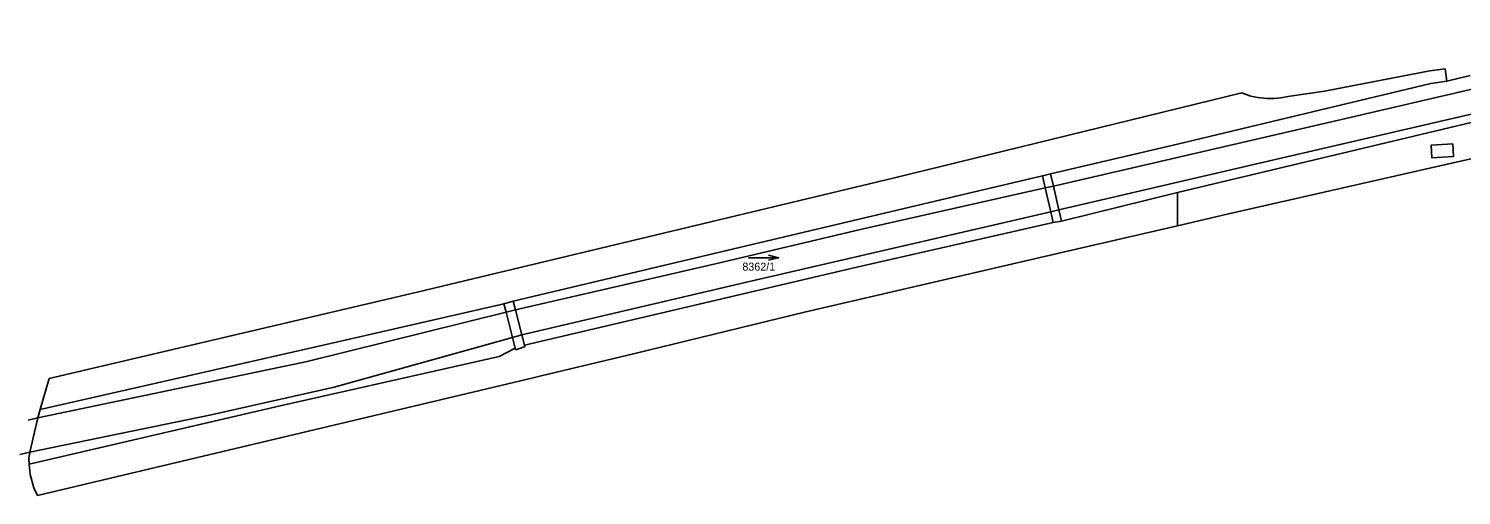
# Model space of a CAD drawing. Extents: x -263587 to -261993, y -1238795 to -1236748.
# Drawn here: x -263435.1 to -263148.6, y -1237124.1 to -1237030.8 of the extents above; entities that cross this region are included whole.
import ezdxf

# ---------------------------------------------------------------- set-up
doc = ezdxf.new("R2010")
doc.units = 0
doc.layers.add('Vrstva 1', color=7, linetype='Continuous')

msp = doc.modelspace()

# ---------------------------------------------------------------- linework, layer by layer
at = {"layer": 'Vrstva 1'}
for p, q in [((-263094.16, -1237030.78), (-263173.43, -1237049.14)), ((-263175.99, -1237043.25), (-263154.89, -1237039.22)), ((-263154.89, -1237039.22), (-263151.82, -1237038.83)), ((-263151.82, -1237038.83), (-263151.48, -1237041.26)), ((-263154.67, -1237041.72), (-263205.37, -1237053.87)), ((-263110.7, -1237040.92), (-263205.34, -1237063.56)), ((-263151.48, -1237041.26), (-263154.67, -1237041.72)), ((-263151.48, -1237041.26), (-263146.82, -1237040.18)), ((-263261.98, -1237060.63), (-263192.51, -1237043.64)), ((-263192.51, -1237043.64), (-263191.6, -1237043.97)), ((-263191.6, -1237043.97), (-263190.67, -1237044.25)), ((-263190.67, -1237044.25), (-263189.72, -1237044.46)), ((-263189.72, -1237044.46), (-263188.77, -1237044.62)), ((-263188.77, -1237044.62), (-263187.4, -1237044.73)), ((-263187.4, -1237044.73), (-263186.04, -1237044.72)), ((-263186.04, -1237044.72), (-263184.67, -1237044.6)), ((-263184.67, -1237044.6), (-263183.33, -1237044.35)), ((-263183.33, -1237044.35), (-263175.99, -1237043.25)), ((-263188.95, -1237057.71), (-263143.19, -1237047.09)), ((-263173.43, -1237049.14), (-263230.17, -1237062.26)), ((-263205.37, -1237053.87), (-263230.73, -1237059.84)), ((-263154.65, -1237054.06), (-263150.31, -1237053.83)), ((-263150.31, -1237053.83), (-263150.17, -1237056.33)), ((-263154.53, -1237056.61), (-263154.65, -1237054.06)), ((-263150.17, -1237056.33), (-263154.53, -1237056.61)), ((-263142.59, -1237055.86), (-263151.7, -1237057.93)), ((-263229.06, -1237067.04), (-263188.95, -1237057.71)), ((-263151.7, -1237057.93), (-263195.41, -1237067.88)), ((-263357.41, -1237083.45), (-263261.98, -1237060.63)), ((-263245.1, -1237063.23), (-263232.34, -1237060.2)), ((-263232.34, -1237060.2), (-263230.73, -1237059.84)), ((-263231.79, -1237062.63), (-263232.34, -1237060.2)), ((-263230.17, -1237062.26), (-263231.79, -1237062.63)), ((-263230.73, -1237059.84), (-263230.17, -1237062.26)), ((-263230.17, -1237062.26), (-263229.06, -1237067.04)), ((-263292.65, -1237074.5), (-263245.1, -1237063.23)), ((-263231.79, -1237062.63), (-263268.51, -1237070.88)), ((-263230.69, -1237067.43), (-263231.79, -1237062.63)), ((-263205.34, -1237063.56), (-263228.54, -1237069.27)), ((-263205.38, -1237070.19), (-263205.34, -1237063.56)), ((-263290.68, -1237081.27), (-263230.69, -1237067.43)), ((-263230.69, -1237067.43), (-263229.06, -1237067.04)), ((-263230.69, -1237067.43), (-263230.21, -1237069.52)), ((-263229.06, -1237067.04), (-263228.54, -1237069.27)), ((-263195.41, -1237067.88), (-263205.38, -1237070.19)), ((-263268.51, -1237070.88), (-263297.45, -1237077.76)), ((-263230.21, -1237069.52), (-263269.48, -1237078.48)), ((-263228.54, -1237069.27), (-263230.21, -1237069.52)), ((-263205.38, -1237070.19), (-263227.38, -1237075.28)), ((-263338.21, -1237085.27), (-263292.65, -1237074.5)), ((-263291.14, -1237076.61), (-263285.14, -1237076.61)), ((-263227.38, -1237075.28), (-263279.93, -1237087.49)), ((-263297.45, -1237077.76), (-263337.75, -1237087.03)), ((-263269.48, -1237078.48), (-263335.91, -1237094.07)), ((-263336.45, -1237091.99), (-263290.68, -1237081.27)), ((-263431.02, -1237100.72), (-263357.41, -1237083.45)), ((-263338.21, -1237085.27), (-263340.08, -1237085.78)), ((-263337.75, -1237087.03), (-263338.21, -1237085.27)), ((-263339.64, -1237087.5), (-263379.4, -1237097.33)), ((-263373.25, -1237093.41), (-263340.08, -1237085.78)), ((-263340.08, -1237085.78), (-263339.64, -1237087.5)), ((-263337.75, -1237087.03), (-263339.64, -1237087.5)), ((-263339.64, -1237087.5), (-263338.34, -1237092.54)), ((-263336.45, -1237091.99), (-263337.75, -1237087.03)), ((-263279.93, -1237087.49), (-263313.86, -1237095.74)), ((-263432.78, -1237106.97), (-263373.25, -1237093.41)), ((-263373.98, -1237102.49), (-263338.34, -1237092.54)), ((-263338.34, -1237092.54), (-263336.45, -1237091.99)), ((-263338.34, -1237092.54), (-263337.79, -1237094.68)), ((-263335.91, -1237094.07), (-263336.45, -1237091.99)), ((-263356.07, -1237099.73), (-263340.99, -1237096.32)), ((-263340.99, -1237096.32), (-263337.79, -1237094.68)), ((-263337.79, -1237094.68), (-263337.7, -1237095.01)), ((-263337.7, -1237095.01), (-263335.84, -1237094.36)), ((-263335.84, -1237094.36), (-263335.91, -1237094.07)), ((-263313.86, -1237095.74), (-263332.64, -1237100.23)), ((-263379.4, -1237097.33), (-263433.25, -1237108.64)), ((-263384.77, -1237106.24), (-263356.07, -1237099.73)), ((-263334.23, -1237100.61), (-263433.34, -1237124.11)), ((-263432.78, -1237106.97), (-263431.02, -1237100.72)), ((-263398.62, -1237107.98), (-263373.98, -1237102.49)), ((-263332.64, -1237100.23), (-263334.23, -1237100.61)), ((-263435.02, -1237117.88), (-263384.77, -1237106.24)), ((-263434.84, -1237115.49), (-263398.62, -1237107.98)), ((-263433.25, -1237108.64), (-263432.78, -1237106.97)), ((-263435.16, -1237109.09), (-263433.25, -1237108.64)), ((-263433.25, -1237108.64), (-263434.84, -1237115.49)), ((-263434.84, -1237115.49), (-263436.88, -1237115.95)), ((-263435.03, -1237116.76), (-263434.84, -1237115.49)), ((-263435.02, -1237117.88), (-263435.03, -1237116.76)), ((-263434.8, -1237119.95), (-263435.02, -1237117.88)), ((-263434.09, -1237122.58), (-263434.8, -1237119.95)), ((-263433.34, -1237124.11), (-263434.09, -1237122.58))]:
    msp.add_line(p, q, dxfattribs=at)
msp.add_lwpolyline([(-263287.14, -1237076.11), (-263285.14, -1237076.61), (-263287.14, -1237077.11)], dxfattribs=at)

# ---------------------------------------------------------------- texts
msp.add_text('8362/1', height=1.6, dxfattribs=at).set_placement((-263292.368, -1237079.18))

doc.saveas('drawing.dxf')
